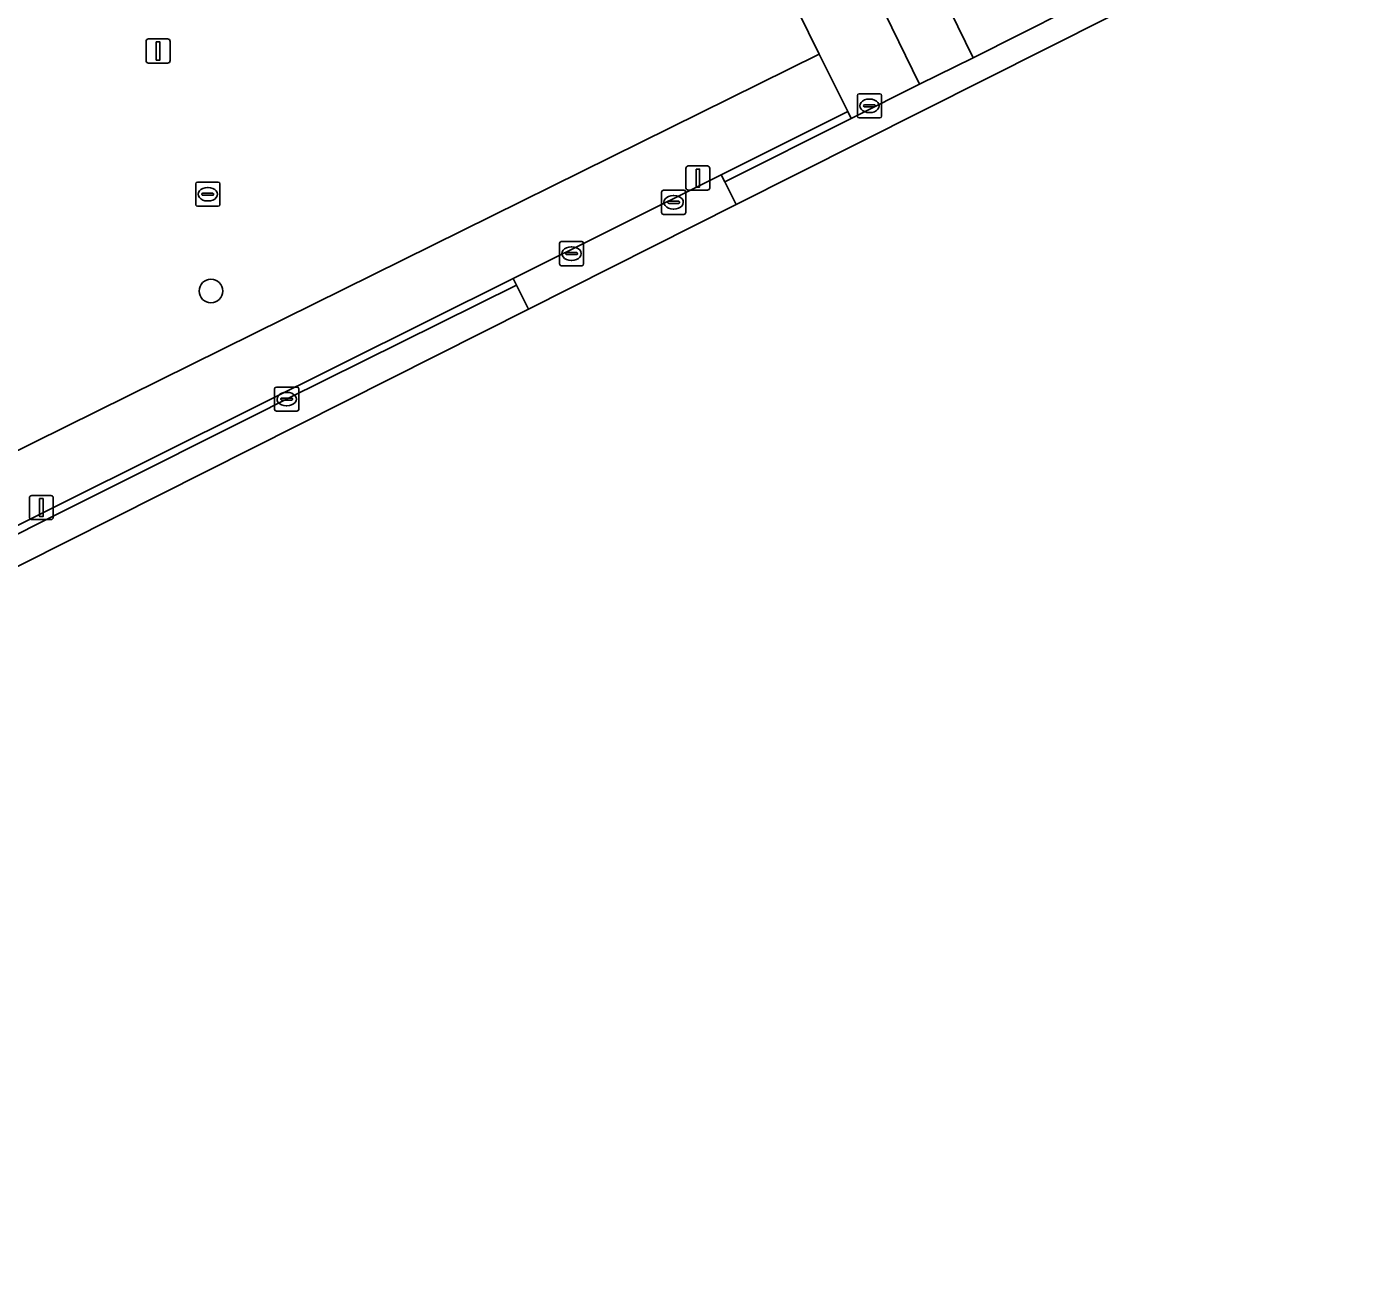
# Model space of a CAD drawing. Extents: x 157692 to 159674, y 381452 to 383291.
# Drawn here: x 157990.6 to 158045.7, y 381510.5 to 381561.8 of the extents above; entities that cross this region are included whole.
import ezdxf

# ---------------------------------------------------------------- set-up
doc = ezdxf.new("R2010")
doc.units = 0
for name, color, linetype in [('IMGEO_Boom', 7, 'Continuous'), ('IMGEO_Erf', 7, 'Continuous'), ('IMGEO_Fietspad_gesloten', 7, 'Continuous'), ('IMGEO_Groenvoorziening', 7, 'Continuous'), ('IMGEO_Kolk', 7, 'Continuous'), ('IMGEO_Lichtmast', 7, 'Continuous'), ('IMGEO_Rijbaan_lokaal_gesloten', 7, 'Continuous'), ('IMGEO_Voetpad_open', 7, 'Continuous')]:
    doc.layers.add(name, color=color, linetype=linetype)

msp = doc.modelspace()

# ---------------------------------------------------------------- linework, layer by layer
at = {"layer": 'IMGEO_Boom'}
msp.add_circle((157998.212, 381550.821), 0.489, dxfattribs=at)
at = {"layer": 'IMGEO_Erf'}
msp.add_lwpolyline([(157928.195, 381568.29), (157929.871, 381538.075), (157930.287, 381527.125), (157930.457, 381522.677), (157943.694, 381524.155), (157943.503, 381523.772), (157950.484, 381524.578), (158000, 381549.058), (158023.394, 381560.624), (158010.552, 381586.734)], dxfattribs=at)
at = {"layer": 'IMGEO_Fietspad_gesloten'}
for points in [[(158019.964, 381554.4), (158040.554, 381564.763), (158045.688, 381567.268), (158045.209, 381568.223), (158039.17, 381565.209), (158035.637, 381563.445), (158029.771, 381560.479), (158027.557, 381559.385), (158024.722, 381557.965), (158019.491, 381555.346)], [(158024.722, 381557.965), (158024.589, 381558.25), (158019.345, 381555.638), (158019.491, 381555.346)], [(158011.362, 381550.071), (158019.964, 381554.4), (158019.491, 381555.346), (158019.345, 381555.638), (158010.726, 381551.345), (158010.864, 381551.068)], [(158010.864, 381551.068), (158010.726, 381551.345), (158000, 381546.003), (157951.776, 381521.984), (157948.595, 381520.399), (157948.729, 381520.123), (157962.4, 381526.946), (157977.172, 381534.309), (157987.477, 381539.407), (158000, 381545.672), (158001.344, 381546.344)]]:
    msp.add_lwpolyline(points, close=True, dxfattribs=at)
for points in [[(158011.362, 381550.071), (158010.864, 381551.068), (158001.344, 381546.344), (158000, 381545.672), (157987.477, 381539.407), (157977.172, 381534.309), (157962.4, 381526.946), (157948.729, 381520.123), (157947.946, 381519.743), (157946.808, 381518.87), (157945.77, 381517.937), (157943.774, 381515.806), (157943.312, 381515.187), (157942.943, 381514.259), (157942.203, 381511.498), (157941.891, 381510.703), (157941.558, 381510.479)], [(157945.939, 381511.88), (157952.198, 381520.293), (158011.362, 381550.071)]]:
    msp.add_lwpolyline(points, dxfattribs=at)
at = {"layer": 'IMGEO_Groenvoorziening'}
for points in [[(158010.552, 381586.734), (158023.394, 381560.624), (158024.589, 381558.25), (158024.722, 381557.965), (158027.557, 381559.385), (158024.393, 381565.87), (158015.453, 381584.017)], [(157951.776, 381521.984), (158000, 381546.003), (158010.726, 381551.345), (158019.345, 381555.638), (158024.589, 381558.25), (158023.394, 381560.624), (158000, 381549.058), (157950.484, 381524.578)]]:
    msp.add_lwpolyline(points, dxfattribs=at)
at = {"layer": 'IMGEO_Kolk'}
for p, q in [((158024.982, 381558.062), (158024.982, 381558.914)), ((158025.057, 381558.988), (158025.909, 381558.988)), ((158025.47, 381558.768), (158025.495, 381558.768)), ((158025.983, 381558.914), (158025.983, 381558.062)), ((158025.241, 381558.482), (158025.241, 381558.494)), ((158025.679, 381558.445), (158025.281, 381558.445)), ((158025.284, 381558.531), (158025.682, 381558.531)), ((158025.493, 381558.208), (158025.468, 381558.208)), ((158025.725, 381558.494), (158025.725, 381558.482)), ((158025.909, 381557.988), (158025.057, 381557.988)), ((157997.654, 381555.329), (157998.506, 381555.329)), ((157997.579, 381554.403), (157997.579, 381555.255)), ((157997.838, 381554.823), (157997.838, 381554.835)), ((157998.276, 381554.786), (157997.878, 381554.786)), ((157997.881, 381554.872), (157998.279, 381554.872)), ((157998.067, 381555.109), (157998.092, 381555.109)), ((157998.322, 381554.835), (157998.322, 381554.823)), ((157998.58, 381555.255), (157998.58, 381554.403)), ((158016.871, 381554.067), (158016.871, 381554.919)), ((158016.946, 381554.993), (158017.798, 381554.993)), ((158017.872, 381554.919), (158017.872, 381554.067)), ((157998.506, 381554.329), (157997.654, 381554.329)), ((157998.09, 381554.549), (157998.065, 381554.549)), ((158017.13, 381554.487), (158017.13, 381554.499)), ((158017.568, 381554.45), (158017.17, 381554.45)), ((158017.173, 381554.536), (158017.571, 381554.536)), ((158017.359, 381554.773), (158017.384, 381554.773)), ((158017.614, 381554.499), (158017.614, 381554.487)), ((158017.798, 381553.993), (158016.946, 381553.993)), ((158017.382, 381554.213), (158017.357, 381554.213)), ((158012.644, 381551.944), (158012.644, 381552.796)), ((158012.719, 381552.87), (158013.571, 381552.87)), ((158013.132, 381552.65), (158013.157, 381552.65)), ((158013.645, 381552.796), (158013.645, 381551.944)), ((158012.903, 381552.364), (158012.903, 381552.376)), ((158013.341, 381552.327), (158012.943, 381552.327)), ((158012.946, 381552.413), (158013.344, 381552.413)), ((158013.155, 381552.09), (158013.13, 381552.09)), ((158013.387, 381552.376), (158013.387, 381552.364)), ((158013.571, 381551.87), (158012.719, 381551.87)), ((158000.847, 381545.919), (158000.847, 381546.771)), ((158000.922, 381546.845), (158001.774, 381546.845)), ((158001.335, 381546.625), (158001.36, 381546.625)), ((158001.848, 381546.771), (158001.848, 381545.919)), ((158001.106, 381546.339), (158001.106, 381546.351)), ((158001.544, 381546.302), (158001.146, 381546.302)), ((158001.149, 381546.388), (158001.547, 381546.388)), ((158001.358, 381546.065), (158001.333, 381546.065)), ((158001.59, 381546.351), (158001.59, 381546.339)), ((158001.774, 381545.845), (158000.922, 381545.845))]:
    msp.add_line(p, q, dxfattribs=at)
for points in [[(158024.982, 381558.062), (158024.982, 381558.914)], [(158025.057, 381558.988), (158025.909, 381558.988)], [(158025.983, 381558.914), (158025.983, 381558.062)], [(158025.909, 381557.988), (158025.057, 381557.988)], [(157997.654, 381555.329), (157998.506, 381555.329)], [(157997.579, 381554.403), (157997.579, 381555.255)], [(157998.58, 381555.255), (157998.58, 381554.403)], [(158016.871, 381554.067), (158016.871, 381554.919)], [(158016.946, 381554.993), (158017.798, 381554.993)], [(158017.872, 381554.919), (158017.872, 381554.067)], [(157998.506, 381554.329), (157997.654, 381554.329)], [(158017.798, 381553.993), (158016.946, 381553.993)], [(158012.644, 381551.944), (158012.644, 381552.796)], [(158012.719, 381552.87), (158013.571, 381552.87)], [(158013.645, 381552.796), (158013.645, 381551.944)], [(158013.571, 381551.87), (158012.719, 381551.87)], [(158000.847, 381545.919), (158000.847, 381546.771)], [(158000.922, 381546.845), (158001.774, 381546.845)], [(158001.848, 381546.771), (158001.848, 381545.919)], [(158001.774, 381545.845), (158000.922, 381545.845)]]:
    msp.add_lwpolyline(points, dxfattribs=at)
for centre, radius, start, end in [((158025.059, 381558.912), 0.0765, 91.552, 178.448), ((158025.059, 381558.912), 0.0765, 91.552, 178.448), ((158025.907, 381558.912), 0.0765, 1.552, 88.448), ((158025.907, 381558.912), 0.0765, 1.552, 88.448), ((158025.281, 381558.491), 0.0403, 85.8775, 175.7526), ((158025.278, 381558.481), 0.0366, 178.938, 274.7102), ((158025.682, 381558.488), 0.043, 264.8664, 352.4533), ((158025.686, 381558.493), 0.0386, 1.7309, 96.639), ((158025.059, 381558.064), 0.0765, 181.552, 268.448), ((158025.059, 381558.064), 0.0765, 181.552, 268.448), ((158025.907, 381558.064), 0.0765, 271.552, 358.448), ((158025.907, 381558.064), 0.0765, 271.552, 358.448), ((157997.656, 381555.253), 0.0765, 91.552, 178.448), ((157997.656, 381555.253), 0.0765, 91.552, 178.448), ((157998.504, 381555.253), 0.0765, 1.552, 88.448), ((157998.504, 381555.253), 0.0765, 1.552, 88.448), ((157997.878, 381554.832), 0.0403, 85.8775, 175.7526), ((157997.875, 381554.822), 0.0366, 178.938, 274.7102), ((157998.279, 381554.829), 0.043, 264.8664, 352.4533), ((157998.283, 381554.834), 0.0386, 1.7309, 96.639), ((158016.948, 381554.917), 0.0765, 91.552, 178.448), ((158016.948, 381554.917), 0.0765, 91.552, 178.448), ((158017.796, 381554.917), 0.0765, 1.552, 88.448), ((158017.796, 381554.917), 0.0765, 1.552, 88.448), ((157997.656, 381554.405), 0.0765, 181.552, 268.448), ((157997.656, 381554.405), 0.0765, 181.552, 268.448), ((157998.504, 381554.405), 0.0765, 271.552, 358.448), ((157998.504, 381554.405), 0.0765, 271.552, 358.448), ((158017.17, 381554.496), 0.0403, 85.8775, 175.7526), ((158017.167, 381554.486), 0.0366, 178.938, 274.7102), ((158017.571, 381554.493), 0.043, 264.8664, 352.4533), ((158017.575, 381554.498), 0.0386, 1.7309, 96.639), ((158016.948, 381554.069), 0.0765, 181.552, 268.448), ((158016.948, 381554.069), 0.0765, 181.552, 268.448), ((158017.796, 381554.069), 0.0765, 271.552, 358.448), ((158017.796, 381554.069), 0.0765, 271.552, 358.448), ((158012.721, 381552.794), 0.0765, 91.552, 178.448), ((158012.721, 381552.794), 0.0765, 91.552, 178.448), ((158013.569, 381552.794), 0.0765, 1.552, 88.448), ((158013.569, 381552.794), 0.0765, 1.552, 88.448), ((158012.943, 381552.373), 0.0403, 85.8775, 175.7526), ((158012.94, 381552.363), 0.0366, 178.938, 274.7102), ((158013.344, 381552.37), 0.043, 264.8664, 352.4533), ((158013.348, 381552.375), 0.0386, 1.7309, 96.639), ((158012.721, 381551.946), 0.0765, 181.552, 268.448), ((158012.721, 381551.946), 0.0765, 181.552, 268.448), ((158013.569, 381551.946), 0.0765, 271.552, 358.448), ((158013.569, 381551.946), 0.0765, 271.552, 358.448), ((158000.924, 381546.769), 0.0765, 91.552, 178.448), ((158000.924, 381546.769), 0.0765, 91.552, 178.448), ((158001.772, 381546.769), 0.0765, 1.552, 88.448), ((158001.772, 381546.769), 0.0765, 1.552, 88.448), ((158001.146, 381546.348), 0.0403, 85.8775, 175.7526), ((158001.143, 381546.338), 0.0366, 178.938, 274.7102), ((158001.547, 381546.345), 0.043, 264.8664, 352.4533), ((158001.551, 381546.35), 0.0386, 1.7309, 96.639), ((158000.924, 381545.921), 0.0765, 181.552, 268.448), ((158000.924, 381545.921), 0.0765, 181.552, 268.448), ((158001.772, 381545.921), 0.0765, 271.552, 358.448), ((158001.772, 381545.921), 0.0765, 271.552, 358.448)]:
    msp.add_arc(centre, radius, start, end, dxfattribs=at)
for centre, major_axis, ratio, start_param, end_param in [((158025.469, 381558.488), (-0.387, 0.002), 0.722429, 4.712389, 7.853982), ((158025.494, 381558.488), (-0.39, 0.002), 0.717154, 1.570796, 4.712389), ((157998.066, 381554.829), (-0.387, 0.002), 0.722429, 4.712389, 7.853982), ((157998.091, 381554.829), (-0.39, 0.002), 0.717154, 1.570796, 4.712389), ((158017.358, 381554.493), (-0.387, 0.002), 0.722429, 4.712389, 7.853982), ((158017.383, 381554.493), (-0.39, 0.002), 0.717154, 1.570796, 4.712389), ((158013.131, 381552.37), (-0.387, 0.002), 0.722429, 4.712389, 7.853982), ((158013.156, 381552.37), (-0.39, 0.002), 0.717154, 1.570796, 4.712389), ((158001.334, 381546.345), (-0.387, 0.002), 0.722429, 4.712389, 7.853982), ((158001.359, 381546.345), (-0.39, 0.002), 0.717154, 1.570796, 4.712389)]:
    msp.add_ellipse(centre, major_axis=major_axis, ratio=ratio, start_param=start_param, end_param=end_param, dxfattribs=at)
at = {"layer": 'IMGEO_Lichtmast'}
for p, q in [((157995.527, 381560.358), (157995.527, 381561.158)), ((157995.527, 381561.158), (157995.527, 381560.358)), ((157995.627, 381561.258), (157996.417, 381561.258)), ((157996.417, 381561.258), (157995.627, 381561.258)), ((157996.517, 381561.158), (157996.517, 381560.358)), ((157996.517, 381560.358), (157996.517, 381561.158)), ((157996.417, 381560.258), (157995.627, 381560.258)), ((157995.627, 381560.258), (157996.417, 381560.258)), ((158017.879, 381555.097), (158017.879, 381555.897)), ((158017.879, 381555.897), (158017.879, 381555.097)), ((158017.979, 381555.997), (158018.769, 381555.997)), ((158018.769, 381555.997), (158017.979, 381555.997)), ((158018.869, 381555.897), (158018.869, 381555.097)), ((158018.869, 381555.097), (158018.869, 381555.897)), ((158018.769, 381554.997), (158017.979, 381554.997)), ((158017.979, 381554.997), (158018.769, 381554.997)), ((157990.692, 381541.454), (157990.692, 381542.254)), ((157990.692, 381542.254), (157990.692, 381541.454)), ((157990.792, 381542.354), (157991.582, 381542.354)), ((157991.582, 381542.354), (157990.792, 381542.354)), ((157991.682, 381542.254), (157991.682, 381541.454)), ((157991.682, 381541.454), (157991.682, 381542.254)), ((157991.582, 381541.354), (157990.792, 381541.354)), ((157990.792, 381541.354), (157991.582, 381541.354))]:
    msp.add_line(p, q, dxfattribs=at)
for points in [[(157995.947, 381561.133), (157996.097, 381561.133), (157996.097, 381560.383), (157995.947, 381560.383), (157995.947, 381561.133)], [(158018.299, 381555.872), (158018.449, 381555.872), (158018.449, 381555.122), (158018.299, 381555.122), (158018.299, 381555.872)], [(157991.112, 381542.229), (157991.262, 381542.229), (157991.262, 381541.479), (157991.112, 381541.479), (157991.112, 381542.229)]]:
    msp.add_lwpolyline(points, dxfattribs=at)
for centre, start, end in [((157995.627, 381561.158), 90, 180), ((157995.627, 381561.158), 90, 180), ((157996.417, 381561.158), 0, 90), ((157996.417, 381561.158), 360, 90), ((157995.627, 381560.358), 180, 270), ((157995.627, 381560.358), 180, 270), ((157996.417, 381560.358), 270, 0), ((157996.417, 381560.358), 270, 0), ((158017.979, 381555.897), 90, 180), ((158017.979, 381555.897), 90, 180), ((158018.769, 381555.897), 0, 90), ((158018.769, 381555.897), 360, 90), ((158017.979, 381555.097), 180, 270), ((158017.979, 381555.097), 180, 270), ((158018.769, 381555.097), 270, 0), ((158018.769, 381555.097), 270, 0), ((157990.792, 381542.254), 90, 180), ((157990.792, 381542.254), 90, 180), ((157991.582, 381542.254), 0, 90), ((157991.582, 381542.254), 360, 90), ((157990.792, 381541.454), 180, 270), ((157990.792, 381541.454), 180, 270), ((157991.582, 381541.454), 270, 0), ((157991.582, 381541.454), 270, 0)]:
    msp.add_arc(centre, 0.1, start, end, dxfattribs=at)
at = {"layer": 'IMGEO_Rijbaan_lokaal_gesloten'}
msp.add_lwpolyline([(158031.795, 381571.252), (158025.98, 381568.248), (158029.771, 381560.479), (158035.637, 381563.445)], close=True, dxfattribs=at)
at = {"layer": 'IMGEO_Voetpad_open'}
msp.add_lwpolyline([(158015.453, 381584.017), (158024.393, 381565.87), (158027.557, 381559.385), (158029.771, 381560.479), (158025.98, 381568.248), (158025.23, 381569.733), (158019.705, 381580.927), (158017.655, 381585.024)], dxfattribs=at)

doc.saveas('drawing.dxf')
